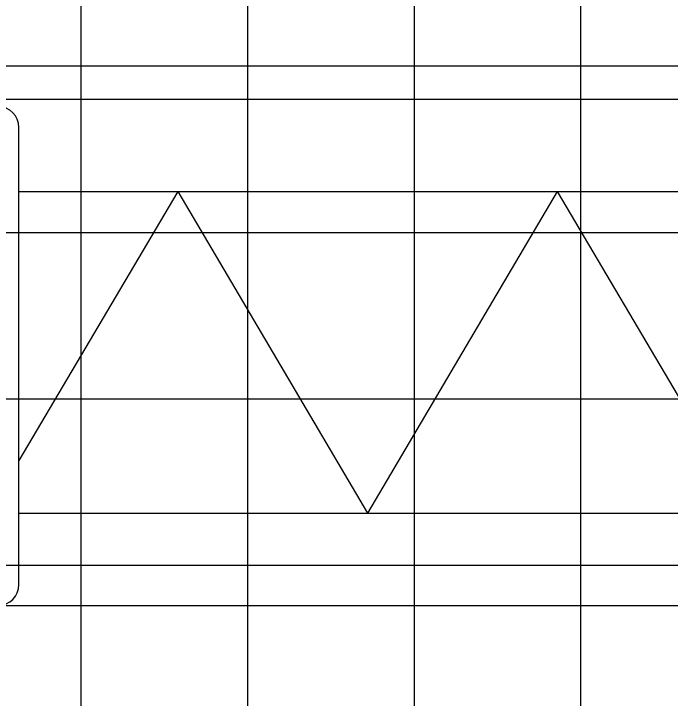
# Model space of a CAD drawing. Extents: x 2193008 to 2198143, y 1236112 to 1237864.
# Drawn here: x 2197505.89 to 2197513.78, y 1237195.51 to 1237203.73 of the extents above; entities that cross this region are included whole.
import ezdxf

# ---------------------------------------------------------------- set-up
doc = ezdxf.new("R2010")
doc.units = 0
for name, color, linetype in [('GSCOLORFILL', 7, 'Continuous'), ('GSDIMS', 7, 'Continuous'), ('M-ROADS', 7, 'Continuous')]:
    doc.layers.add(name, color=color, linetype=linetype)

msp = doc.modelspace()

# ---------------------------------------------------------------- linework, layer by layer
at = {"layer": 'GSCOLORFILL'}
msp.add_line((2197505.9569, 1237196.873), (2197505.9569, 1237202.3675), dxfattribs=at)
for centre, start, end in [((2197505.7072, 1237202.3675), 0, 90), ((2197505.7072, 1237196.873), 270, 0)]:
    msp.add_arc(centre, 0.2498, start, end, dxfattribs=at)
at = {"layer": 'GSDIMS'}
for p, q in [((2197465.1942, 1237202.7066), (2197535.2065, 1237202.7066)), ((2197505.9569, 1237201.5962), (2197535.2065, 1237201.5962)), ((2197507.8639, 1237201.5962), (2197505.9569, 1237198.3636)), ((2197507.8639, 1237201.5962), (2197510.1424, 1237197.7337)), ((2197512.421, 1237201.5962), (2197510.1424, 1237197.7337)), ((2197512.421, 1237201.5962), (2197514.6995, 1237197.7337)), ((2197505.9569, 1237197.7337), (2197535.2065, 1237197.7337)), ((2197465.1942, 1237196.6232), (2197535.2065, 1237196.6232))]:
    msp.add_line(p, q, dxfattribs=at)
at = {"layer": 'M-ROADS'}
for p, q in [((2197506.7065, 1237163.1062), (2197506.7065, 1237223.1062)), ((2197508.7065, 1237163.1062), (2197508.7065, 1237223.1062)), ((2197510.7065, 1237163.1062), (2197510.7065, 1237223.1062)), ((2197512.7065, 1237163.1062), (2197512.7065, 1237223.1062)), ((2197434.7065, 1237203.1062), (2197564.7065, 1237203.1062)), ((2197434.7065, 1237201.1062), (2197564.7065, 1237201.1062)), ((2197434.7065, 1237199.1062), (2197564.7065, 1237199.1062)), ((2197434.7065, 1237197.1062), (2197564.7065, 1237197.1062))]:
    msp.add_line(p, q, dxfattribs=at)

doc.saveas('drawing.dxf')
